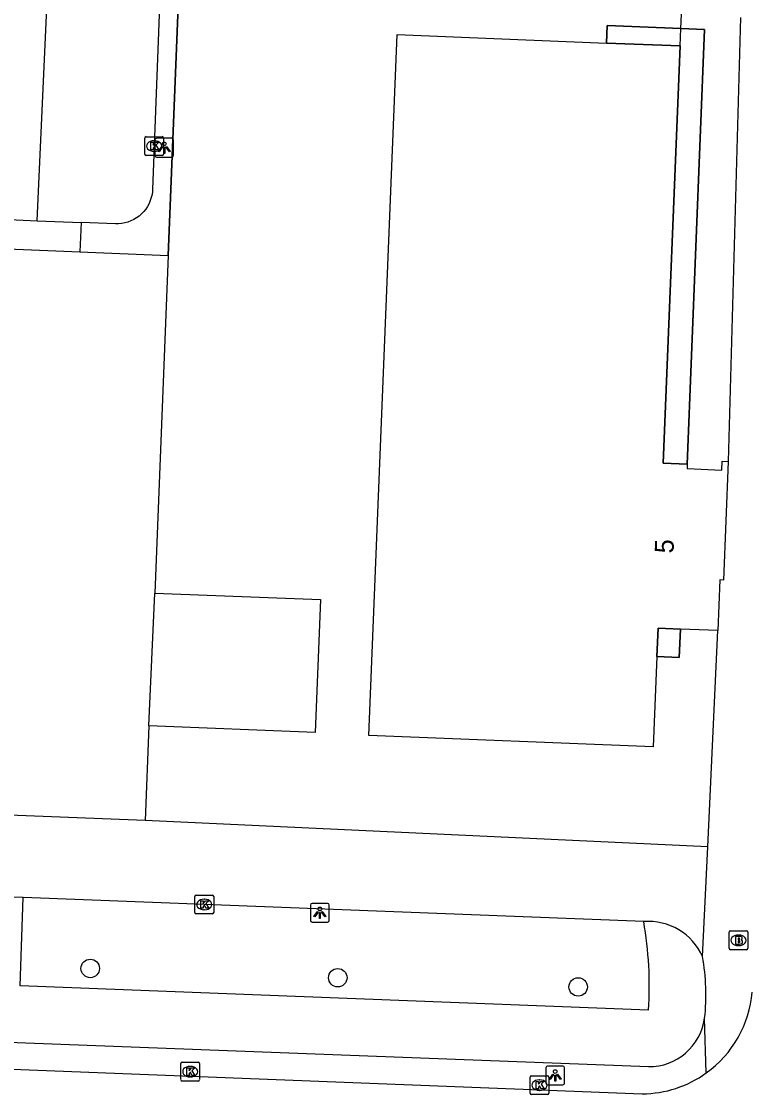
# Model space of a CAD drawing. Extents: x 161355 to 162026, y 386504 to 387459.
# Drawn here: x 161895.9 to 161934.5, y 387174.9 to 387231.8 of the extents above; entities that cross this region are included whole.
import ezdxf

# ---------------------------------------------------------------- set-up
doc = ezdxf.new("R2010")
doc.units = 0
for name, color, linetype in [('IMGEO_Boom', 7, 'Continuous'), ('IMGEO_Brandkraan', 7, 'Continuous'), ('IMGEO_Erf', 7, 'Continuous'), ('IMGEO_Groenvoorziening', 7, 'Continuous'), ('IMGEO_Kolk', 7, 'Continuous'), ('IMGEO_Lichtpunt', 7, 'Continuous'), ('IMGEO_Muur', 7, 'Continuous'), ('IMGEO_Pand', 7, 'Continuous'), ('IMGEO_Pand_nummerreeks', 7, 'Continuous'), ('IMGEO_Pand_overbouw', 7, 'Continuous'), ('IMGEO_Rijbaan_lokaal_open', 7, 'Continuous'), ('IMGEO_Voetpad_open', 7, 'Continuous')]:
    doc.layers.add(name, color=color, linetype=linetype)

msp = doc.modelspace()

# ---------------------------------------------------------------- linework, layer by layer
at = {"layer": 'IMGEO_Boom'}
for centre in [(161899.586, 387181.549), (161912.722, 387181.058), (161925.476, 387180.571)]:
    msp.add_circle(centre, 0.489, dxfattribs=at)
at = {"layer": 'IMGEO_Brandkraan'}
for p, q in [((161933.483, 387182.619), (161933.483, 387183.471)), ((161933.558, 387183.545), (161934.41, 387183.545)), ((161933.971, 387183.325), (161933.996, 387183.325)), ((161934.484, 387183.471), (161934.484, 387182.619)), ((161933.994, 387182.765), (161933.969, 387182.765)), ((161934.41, 387182.545), (161933.558, 387182.545))]:
    msp.add_line(p, q, dxfattribs=at)
for points in [[(161933.483, 387182.619), (161933.483, 387183.471)], [(161933.558, 387183.545), (161934.41, 387183.545)], [(161933.831, 387183.245), (161933.831, 387182.845), (161934.044, 387182.845)], [(161934.062, 387183.245), (161933.831, 387183.245)], [(161934.484, 387183.471), (161934.484, 387182.619)], [(161934.01, 387183.164), (161933.956, 387183.164), (161933.956, 387183.088)], [(161933.956, 387183.088), (161934.009, 387183.088)], [(161934.018, 387183.012), (161933.956, 387183.012), (161933.956, 387182.931)], [(161933.956, 387182.931), (161934.018, 387182.931)], [(161934.41, 387182.545), (161933.558, 387182.545)]]:
    msp.add_lwpolyline(points, dxfattribs=at)
for centre, radius, start, end in [((161933.56, 387183.469), 0.0765, 91.552, 178.448), ((161933.56, 387183.469), 0.0765, 91.552, 178.448), ((161934.066, 387183.1), 0.145, 59.4692, 91.5367), ((161934.091, 387183.147), 0.0922, 285.5137, 58.1501), ((161934.408, 387183.469), 0.0765, 1.552, 88.448), ((161934.408, 387183.469), 0.0765, 1.552, 88.448), ((161933.56, 387182.621), 0.0765, 181.552, 268.448), ((161933.56, 387182.621), 0.0765, 181.552, 268.448), ((161934.011, 387183.126), 0.0379, 267.8285, 90.9355), ((161934.019, 387182.971), 0.0404, 269.8759, 90.5077), ((161934.05, 387183.096), 0.251, 268.6676, 293.5347), ((161934.096, 387182.955), 0.105, 301.3115, 78.989), ((161934.408, 387182.621), 0.0765, 271.552, 358.448), ((161934.408, 387182.621), 0.0765, 271.552, 358.448)]:
    msp.add_arc(centre, radius, start, end, dxfattribs=at)
for centre, major_axis, ratio, start_param, end_param in [((161933.97, 387183.045), (-0.387, 0.002), 0.722429, 4.712389, 7.853982), ((161933.995, 387183.045), (-0.39, 0.002), 0.717154, 1.570796, 4.712389)]:
    msp.add_ellipse(centre, major_axis=major_axis, ratio=ratio, start_param=start_param, end_param=end_param, dxfattribs=at)
at = {"layer": 'IMGEO_Erf'}
msp.add_lwpolyline([(161930.904, 387199.564), (161930.843, 387198.057), (161929.651, 387198.106)], dxfattribs=at)
at = {"layer": 'IMGEO_Groenvoorziening'}
msp.add_lwpolyline([(161929.21, 387179.34), (161895.867, 387180.622), (161896.034, 387185.322)], dxfattribs=at)
msp.add_arc((161909.591, 387180.621), 19.66, 356.2632, 10.0019, dxfattribs=at)
at = {"layer": 'IMGEO_Kolk'}
for p, q in [((161902.481, 387224.778), (161902.481, 387225.63)), ((161902.556, 387225.704), (161903.408, 387225.704)), ((161902.969, 387225.484), (161902.994, 387225.484)), ((161903.482, 387225.63), (161903.482, 387224.778)), ((161902.992, 387224.924), (161902.967, 387224.924)), ((161903.408, 387224.704), (161902.556, 387224.704)), ((161905.136, 387184.522), (161905.136, 387185.374)), ((161905.211, 387185.448), (161906.063, 387185.448)), ((161905.624, 387185.228), (161905.649, 387185.228)), ((161906.137, 387185.374), (161906.137, 387184.522)), ((161906.063, 387184.448), (161905.211, 387184.448)), ((161905.647, 387184.668), (161905.622, 387184.668)), ((161904.392, 387175.647), (161904.392, 387176.499)), ((161904.467, 387176.573), (161905.319, 387176.573)), ((161904.88, 387176.353), (161904.905, 387176.353)), ((161905.393, 387176.499), (161905.393, 387175.647)), ((161904.903, 387175.793), (161904.878, 387175.793)), ((161922.921, 387174.932), (161922.921, 387175.784)), ((161922.996, 387175.858), (161923.848, 387175.858)), ((161923.922, 387175.784), (161923.922, 387174.932)), ((161905.319, 387175.573), (161904.467, 387175.573)), ((161923.409, 387175.638), (161923.434, 387175.638)), ((161923.848, 387174.858), (161922.996, 387174.858)), ((161923.432, 387175.078), (161923.407, 387175.078))]:
    msp.add_line(p, q, dxfattribs=at)
for points in [[(161902.481, 387224.778), (161902.481, 387225.63)], [(161902.556, 387225.704), (161903.408, 387225.704)], [(161902.802, 387225.404), (161902.925, 387225.404), (161902.925, 387225.253), (161903.055, 387225.404), (161903.219, 387225.404), (161903.073, 387225.253), (161903.226, 387225.004), (161903.074, 387225.004), (161902.989, 387225.168), (161902.925, 387225.101), (161902.925, 387225.004), (161902.802, 387225.004), (161902.802, 387225.404)], [(161903.482, 387225.63), (161903.482, 387224.778)], [(161903.408, 387224.704), (161902.556, 387224.704)], [(161905.136, 387184.522), (161905.136, 387185.374)], [(161905.211, 387185.448), (161906.063, 387185.448)], [(161905.457, 387185.148), (161905.58, 387185.148), (161905.58, 387184.997), (161905.71, 387185.148), (161905.874, 387185.148), (161905.728, 387184.997), (161905.881, 387184.748), (161905.729, 387184.748), (161905.644, 387184.912), (161905.58, 387184.845), (161905.58, 387184.748), (161905.457, 387184.748), (161905.457, 387185.148)], [(161906.137, 387185.374), (161906.137, 387184.522)], [(161906.063, 387184.448), (161905.211, 387184.448)], [(161904.392, 387175.647), (161904.392, 387176.499)], [(161904.467, 387176.573), (161905.319, 387176.573)], [(161905.393, 387176.499), (161905.393, 387175.647)], [(161904.713, 387176.273), (161904.836, 387176.273), (161904.836, 387176.122), (161904.966, 387176.273), (161905.13, 387176.273), (161904.984, 387176.122), (161905.137, 387175.873), (161904.985, 387175.873), (161904.9, 387176.037), (161904.836, 387175.97), (161904.836, 387175.873), (161904.713, 387175.873), (161904.713, 387176.273)], [(161922.921, 387174.932), (161922.921, 387175.784)], [(161922.996, 387175.858), (161923.848, 387175.858)], [(161923.922, 387175.784), (161923.922, 387174.932)], [(161905.319, 387175.573), (161904.467, 387175.573)], [(161923.242, 387175.558), (161923.365, 387175.558), (161923.365, 387175.407), (161923.495, 387175.558), (161923.659, 387175.558), (161923.513, 387175.407), (161923.666, 387175.158), (161923.514, 387175.158), (161923.429, 387175.322), (161923.365, 387175.255), (161923.365, 387175.158), (161923.242, 387175.158), (161923.242, 387175.558)], [(161923.848, 387174.858), (161922.996, 387174.858)]]:
    msp.add_lwpolyline(points, dxfattribs=at)
for centre, start, end in [((161902.558, 387225.628), 91.552, 178.448), ((161902.558, 387225.628), 91.552, 178.448), ((161903.406, 387225.628), 1.552, 88.448), ((161903.406, 387225.628), 1.552, 88.448), ((161902.558, 387224.78), 181.552, 268.448), ((161902.558, 387224.78), 181.552, 268.448), ((161903.406, 387224.78), 271.552, 358.448), ((161903.406, 387224.78), 271.552, 358.448), ((161905.213, 387185.372), 91.552, 178.448), ((161905.213, 387185.372), 91.552, 178.448), ((161906.061, 387185.372), 1.552, 88.448), ((161906.061, 387185.372), 1.552, 88.448), ((161905.213, 387184.524), 181.552, 268.448), ((161905.213, 387184.524), 181.552, 268.448), ((161906.061, 387184.524), 271.552, 358.448), ((161906.061, 387184.524), 271.552, 358.448), ((161904.469, 387176.497), 91.552, 178.448), ((161904.469, 387176.497), 91.552, 178.448), ((161905.317, 387176.497), 1.552, 88.448), ((161905.317, 387176.497), 1.552, 88.448), ((161922.998, 387175.782), 91.552, 178.448), ((161922.998, 387175.782), 91.552, 178.448), ((161923.846, 387175.782), 1.552, 88.448), ((161923.846, 387175.782), 1.552, 88.448), ((161904.469, 387175.649), 181.552, 268.448), ((161904.469, 387175.649), 181.552, 268.448), ((161905.317, 387175.649), 271.552, 358.448), ((161905.317, 387175.649), 271.552, 358.448), ((161922.998, 387174.934), 181.552, 268.448), ((161922.998, 387174.934), 181.552, 268.448), ((161923.846, 387174.934), 271.552, 358.448), ((161923.846, 387174.934), 271.552, 358.448)]:
    msp.add_arc(centre, 0.0765, start, end, dxfattribs=at)
for centre, major_axis, ratio, start_param, end_param in [((161902.968, 387225.204), (-0.387, 0.002), 0.722429, 4.712389, 7.853982), ((161902.993, 387225.204), (-0.39, 0.002), 0.717154, 1.570796, 4.712389), ((161905.623, 387184.948), (-0.387, 0.002), 0.722429, 4.712389, 7.853982), ((161905.648, 387184.948), (-0.39, 0.002), 0.717154, 1.570796, 4.712389), ((161904.879, 387176.073), (-0.387, 0.002), 0.722429, 4.712389, 7.853982), ((161904.904, 387176.073), (-0.39, 0.002), 0.717154, 1.570796, 4.712389), ((161923.408, 387175.358), (-0.387, 0.002), 0.722429, 4.712389, 7.853982), ((161923.433, 387175.358), (-0.39, 0.002), 0.717154, 1.570796, 4.712389)]:
    msp.add_ellipse(centre, major_axis=major_axis, ratio=ratio, start_param=start_param, end_param=end_param, dxfattribs=at)
at = {"layer": 'IMGEO_Lichtpunt'}
for p, q in [((161903.014, 387225.521), (161903.014, 387224.714)), ((161903.014, 387225.521), (161903.014, 387224.714)), ((161903.916, 387225.616), (161903.108, 387225.616)), ((161903.916, 387225.616), (161903.108, 387225.616)), ((161904.01, 387224.714), (161904.01, 387225.521)), ((161904.01, 387224.714), (161904.01, 387225.521)), ((161903.108, 387224.62), (161903.916, 387224.62)), ((161903.108, 387224.62), (161903.916, 387224.62)), ((161911.272, 387184.911), (161911.272, 387184.104)), ((161911.272, 387184.911), (161911.272, 387184.104)), ((161912.174, 387185.006), (161911.366, 387185.006)), ((161912.174, 387185.006), (161911.366, 387185.006)), ((161912.268, 387184.104), (161912.268, 387184.911)), ((161912.268, 387184.104), (161912.268, 387184.911)), ((161911.366, 387184.01), (161912.174, 387184.01)), ((161911.366, 387184.01), (161912.174, 387184.01)), ((161924.663, 387176.372), (161923.855, 387176.372)), ((161924.663, 387176.372), (161923.855, 387176.372)), ((161923.761, 387176.277), (161923.761, 387175.47)), ((161923.761, 387176.277), (161923.761, 387175.47)), ((161924.757, 387175.47), (161924.757, 387176.277)), ((161924.757, 387175.47), (161924.757, 387176.277)), ((161923.855, 387175.376), (161924.663, 387175.376)), ((161923.855, 387175.376), (161924.663, 387175.376))]:
    msp.add_line(p, q, dxfattribs=at)
for points in [[(161903.388, 387225.185), (161903.427, 387225.157), (161903.239, 387224.895), (161903.201, 387224.922), (161903.388, 387225.185)], [(161903.49, 387225.137), (161903.537, 387225.137), (161903.537, 387224.815), (161903.49, 387224.815), (161903.49, 387225.137)], [(161903.6, 387225.157), (161903.638, 387225.184), (161903.825, 387224.922), (161903.786, 387224.894), (161903.6, 387225.157)], [(161911.646, 387184.575), (161911.685, 387184.547), (161911.497, 387184.285), (161911.459, 387184.312), (161911.646, 387184.575)], [(161911.748, 387184.527), (161911.795, 387184.527), (161911.795, 387184.205), (161911.748, 387184.205), (161911.748, 387184.527)], [(161911.858, 387184.547), (161911.896, 387184.574), (161912.083, 387184.312), (161912.044, 387184.284), (161911.858, 387184.547)], [(161924.135, 387175.941), (161924.174, 387175.913), (161923.986, 387175.651), (161923.948, 387175.678), (161924.135, 387175.941)], [(161924.237, 387175.893), (161924.284, 387175.893), (161924.284, 387175.571), (161924.237, 387175.571), (161924.237, 387175.893)], [(161924.347, 387175.913), (161924.385, 387175.94), (161924.572, 387175.678), (161924.533, 387175.65), (161924.347, 387175.913)]]:
    msp.add_lwpolyline(points, dxfattribs=at)
for centre in [(161903.513, 387225.319), (161911.771, 387184.709), (161924.26, 387176.075)]:
    msp.add_circle(centre, 0.0994, dxfattribs=at)
for centre, start, end in [((161903.108, 387225.521), 90, 180), ((161903.108, 387225.521), 90, 180), ((161903.916, 387225.521), 0, 90), ((161903.916, 387225.521), 0, 90), ((161903.108, 387224.714), 180, 270), ((161903.108, 387224.714), 180, 270), ((161903.916, 387224.714), 270, 0), ((161903.916, 387224.714), 270, 360), ((161911.366, 387184.911), 90, 180), ((161911.366, 387184.911), 90, 180), ((161912.174, 387184.911), 0, 90), ((161912.174, 387184.911), 0, 90), ((161911.366, 387184.104), 180, 270), ((161911.366, 387184.104), 180, 270), ((161912.174, 387184.104), 270, 0), ((161912.174, 387184.104), 270, 360), ((161923.855, 387176.277), 90, 180), ((161923.855, 387176.277), 90, 180), ((161924.663, 387176.277), 0, 90), ((161924.663, 387176.277), 0, 90), ((161923.855, 387175.47), 180, 270), ((161923.855, 387175.47), 180, 270), ((161924.663, 387175.47), 270, 0), ((161924.663, 387175.47), 270, 360)]:
    msp.add_arc(centre, 0.0946, start, end, dxfattribs=at)
at = {"layer": 'IMGEO_Muur'}
msp.add_lwpolyline([(161903.728, 387219.388), (161904.859, 387247.599), (161931.524, 387246.474)], dxfattribs=at)
at = {"layer": 'IMGEO_Pand'}
for points in [[(161929.651, 387198.106), (161929.459, 387193.317), (161914.371, 387193.923), (161915.866, 387231.122), (161926.976, 387230.675)], [(161930.883, 387230.518), (161926.976, 387230.675)], [(161931.262, 387208.315), (161929.993, 387208.366), (161930.883, 387230.518)], [(161895.205, 387219.756), (161899.039, 387219.591)], [(161899.039, 387219.591), (161903.728, 387219.388)], [(161903.728, 387219.388), (161903.015, 387201.48)], [(161931.262, 387208.315), (161931.252, 387208.083), (161933.104, 387208.008), (161933.123, 387208.477), (161933.431, 387208.464)], [(161933.431, 387208.464), (161933.178, 387202.166), (161932.998, 387202.173), (161932.89, 387199.485)], [(161903.015, 387201.48), (161911.807, 387201.13), (161911.526, 387194.073), (161902.698, 387194.424)], [(161902.698, 387194.424), (161903.015, 387201.48)], [(161929.651, 387198.106), (161929.712, 387199.612), (161930.904, 387199.564)], [(161932.89, 387199.485), (161930.904, 387199.564)], [(161902.698, 387194.424), (161902.498, 387189.403)], [(161902.498, 387189.403), (161887.589, 387189.996)]]:
    msp.add_lwpolyline(points, dxfattribs=at)
at = {"layer": 'IMGEO_Pand_overbouw'}
for points in [[(161926.976, 387230.675), (161930.883, 387230.518), (161929.993, 387208.366), (161931.262, 387208.315), (161932.185, 387231.4), (161930.921, 387231.451), (161927.013, 387231.608)], [(161930.904, 387199.564), (161929.712, 387199.612), (161929.651, 387198.106), (161930.843, 387198.057)]]:
    msp.add_lwpolyline(points, close=True, dxfattribs=at)
at = {"layer": 'IMGEO_Rijbaan_lokaal_open'}
for points in [[(161896.777, 387221.241), (161898.111, 387250.877), (161898.438, 387251.47)], [(161895.286, 387221.3), (161896.777, 387221.241)], [(161844.398, 387178.206), (161928.878, 387174.895)]]:
    msp.add_lwpolyline(points, dxfattribs=at)
for centre, radius, start, end in [((161928.823, 387180.801), 5.908, 305.6722, 355.0942), ((161928.829, 387180.788), 5.893, 270.4723, 305.6965)]:
    msp.add_arc(centre, radius, start, end, dxfattribs=at)
at = {"layer": 'IMGEO_Voetpad_open'}
for points in [[(161904.859, 387247.599), (161903.728, 387219.388)], [(161903.784, 387246.116), (161902.895, 387222.902), (161902.889, 387222.802), (161902.866, 387222.634), (161902.828, 387222.469), (161902.776, 387222.307), (161902.709, 387222.151), (161902.629, 387222.002), (161902.535, 387221.86), (161902.43, 387221.727), (161902.313, 387221.604), (161902.185, 387221.492), (161902.048, 387221.392), (161901.902, 387221.305), (161901.75, 387221.231), (161901.591, 387221.17), (161901.428, 387221.125), (161901.261, 387221.094), (161901.092, 387221.078), (161900.922, 387221.077), (161899.106, 387221.149)], [(161930.921, 387231.451), (161930.951, 387232.207)], [(161926.976, 387230.675), (161927.013, 387231.608), (161930.921, 387231.451)], [(161934.084, 387232.031), (161933.431, 387208.464)], [(161930.883, 387230.518), (161930.921, 387231.451)], [(161930.921, 387231.451), (161932.185, 387231.4), (161931.262, 387208.315)], [(161896.777, 387221.241), (161899.106, 387221.149)], [(161899.106, 387221.149), (161899.039, 387219.591)], [(161932.358, 387188.006), (161932.89, 387199.485)], [(161932.358, 387188.006), (161902.498, 387189.403)], [(161932.073, 387182.178), (161932.358, 387188.006)], [(161896.034, 387185.322), (161895.035, 387185.361), (161894.761, 387177.662), (161929.199, 387176.338)], [(161928.953, 387184.036), (161896.034, 387185.322)], [(161932.268, 387176.002), (161932.185, 387178.908)]]:
    msp.add_lwpolyline(points, dxfattribs=at)
for centre, radius, start, end in [((161929.199, 387180.901), 3.145, 23.9606, 94.4907), ((161921.05, 387180.164), 11.205, 353.5666, 10.3567), ((161929.233, 387179.318), 2.98, 269.3427, 352.0933)]:
    msp.add_arc(centre, radius, start, end, dxfattribs=at)

# ---------------------------------------------------------------- texts
at = {"layer": 'IMGEO_Pand_nummerreeks'}
msp.add_text('5', height=1, rotation=87.6992, dxfattribs=at).set_placement((161930.532, 387203.57))

doc.saveas('drawing.dxf')
